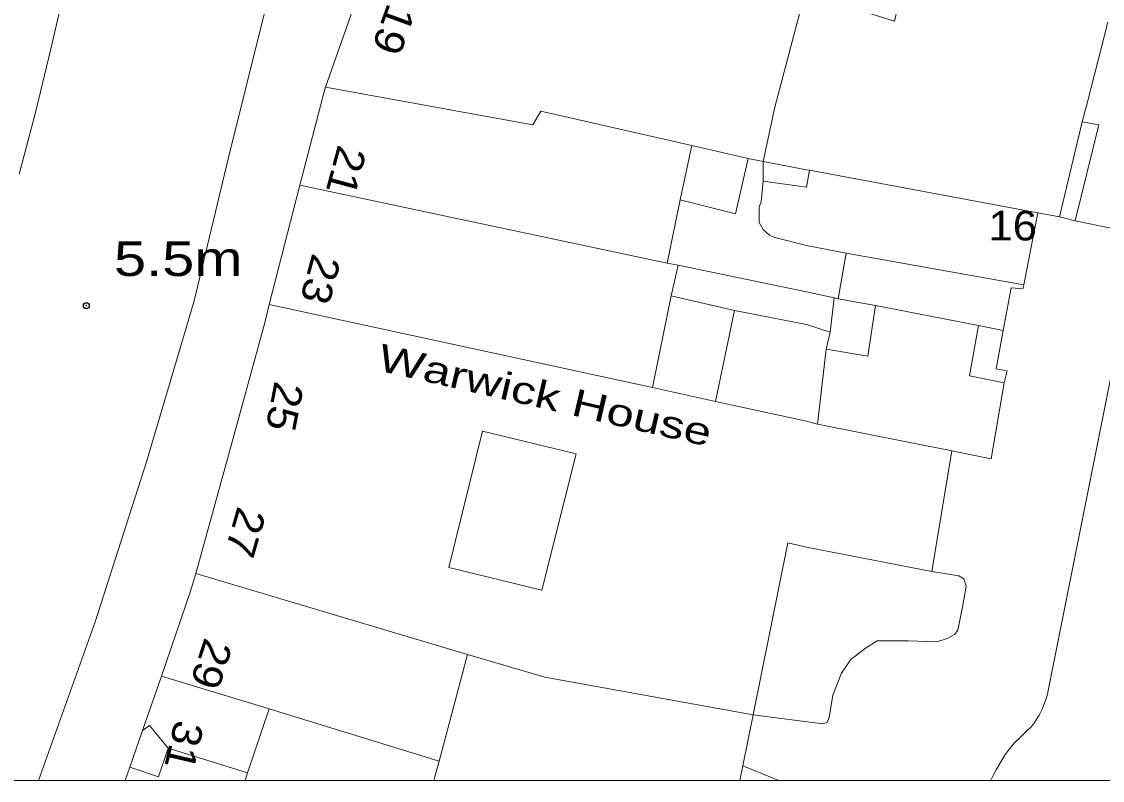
# Model space of a CAD drawing. Extents: x 528790 to 529292, y 179350 to 179856.
# Drawn here: x 528960.3 to 529015, y 179356 to 179394.4 of the extents above; entities that cross this region are included whole.
import ezdxf

# ---------------------------------------------------------------- set-up
doc = ezdxf.new("R2010")
doc.units = 0
doc.header["$LTSCALE"] = 0.6
doc.header["$PDMODE"] = 32
doc.header["$PDSIZE"] = 0.3
for name, color, linetype, lineweight in [('1', 7, 'Continuous', 13), ('2', 7, 'Continuous', 13), ('7', 7, 'Continuous', 13)]:
    doc.layers.add(name, color=color, linetype=linetype, lineweight=lineweight)
doc.layers.add('3', color=7, linetype='Continuous')
doc.layers.add('5', color=7, linetype='Continuous')

msp = doc.modelspace()

# ---------------------------------------------------------------- linework, layer by layer
at = {"layer": '1'}
for points in [[(528960.15, 179386.7), (528961, 179389.9), (528961.75, 179393.05), (528962.5, 179396.25), (528963.6, 179401.75), (528964.75, 179405.75), (528966, 179409.65), (528967.5, 179413.55), (528969, 179417.4), (528970.55, 179421.25), (528976.7, 179436), (528977.25, 179437.14), (528981.31, 179445.48), (528981.95, 179446.8), (528987.2, 179457.3)], [(528965.516, 179356.024), (528965.75, 179356.7), (528966.4, 179358.55), (528967.35, 179361.3), (528968.8, 179365.55), (528969.1, 179366.5), (528970.7, 179372.3), (528972.6, 179379.25), (528972.8, 179380.1), (528974.35, 179386.15), (528975.5, 179390.55), (528975.65, 179391.1), (528979, 179400.6), (528979.4, 179401.6), (528990, 179428.2), (529000, 179425.3), (529007.75, 179423), (529010.7, 179422.1), (529010.8, 179422.4), (529011.2, 179422.3), (529011.6, 179423.2), (529013.15, 179422.75), (529012.9, 179421.75), (529015.15, 179421.15)], [(529015.15, 179421.15), (529012.9, 179421.75), (529011.2, 179422.3), (529010.8, 179422.4), (529010.7, 179422.1), (529006.9, 179407.75), (529005, 179400.55), (529005.8, 179400.2), (529004.45, 179394.45), (529003.47, 179394.75), (529002.26, 179395.13), (529000, 179395.83), (528999.9, 179395.8), (528998.4, 179390.1), (528997.8, 179387.35), (529000, 179386.93), (529000.15, 179386.9), (529011.7, 179384.75), (529012.8, 179384.55), (529013.95, 179389.35), (529014.2, 179390.3), (529014.95, 179393.2), (529015.25, 179394.4)], [(528962.5, 179396.25), (528961.75, 179393.05), (528961, 179389.9), (528960.15, 179386.7)], [(528944.836, 179356.024), (528961.131, 179356.024), (528964, 179364.05), (528966.6, 179372.15), (528969, 179380.3), (528970.75, 179387.55), (528972.55, 179394.8)], [(528972.55, 179394.8), (528970.75, 179387.55), (528969, 179380.3), (528966.6, 179372.15), (528964, 179364.05), (528961.131, 179356.024), (528965.516, 179356.024)], [(529015.25, 179394.4), (529014.95, 179393.2), (529014.2, 179390.3), (529013.95, 179389.35), (529014.8, 179389.2), (529013.6, 179384.35), (529015.41, 179383.98)], [(529015.41, 179383.98), (529013.6, 179384.35), (529012.8, 179384.55), (529011.7, 179384.75), (529011, 179381.1), (529010.95, 179380.9), (529010.35, 179380.95), (529009.95, 179378.8), (529009.6, 179376.85), (529010.15, 179376.75), (529010, 179376.15), (529009.35, 179372.3), (529007.35, 179372.7), (529006.35, 179366.6), (529007.704, 179366.382), (529007.969, 179366.223), (529008.075, 179365.852), (529007.916, 179364.897), (529007.651, 179363.625), (529007.492, 179363.413), (529007.121, 179363.2), (529006.59, 179363.041), (529005.159, 179363.094), (529003.568, 179363.094), (529002.984, 179362.723), (529002.242, 179362.14), (529001.765, 179361.45), (529001.34, 179360.337), (529001.153, 179359.202), (529001.041, 179358.948), (529000.82, 179358.891), (528997.3, 179359.35), (528996.769, 179356.759), (528998.6, 179356.024), (529009.327, 179356.024), (529009.33, 179356.03), (529009.46, 179356.3), (529009.6, 179356.56), (529009.9, 179357.08), (529010.06, 179357.33), (529010.24, 179357.57), (529010.42, 179357.8), (529010.55, 179357.94), (529010.81, 179358.2), (529011.09, 179358.46), (529011.35, 179358.72), (529011.47, 179358.86), (529011.58, 179359.01), (529011.68, 179359.17), (529011.77, 179359.33), (529011.86, 179359.5), (529011.94, 179359.67), (529012.08, 179360.03), (529012.14, 179360.21), (529012.19, 179360.39), (529012.23, 179360.57), (529016.15, 179380.15)], [(529016.15, 179380.15), (529012.23, 179360.57), (529012.19, 179360.39), (529012.14, 179360.21), (529012.08, 179360.03), (529011.94, 179359.67), (529011.86, 179359.5), (529011.77, 179359.33), (529011.68, 179359.17), (529011.58, 179359.01), (529011.47, 179358.86), (529011.35, 179358.72), (529011.09, 179358.46), (529010.81, 179358.2), (529010.55, 179357.94), (529010.42, 179357.8), (529010.24, 179357.57), (529010.06, 179357.33), (529009.9, 179357.08), (529009.6, 179356.56), (529009.46, 179356.3), (529009.33, 179356.03), (529009.327, 179356.024), (529016.212, 179356.024)]]:
    msp.add_lwpolyline(points, dxfattribs=at)
for points in [[(528998.2, 179396.5), (528987.75, 179399.15), (528979.4, 179401.6), (528979, 179400.6), (528975.65, 179391.1), (528986.15, 179389.2), (528986.55, 179389.9), (528994.2, 179388.15), (528997.05, 179387.5), (528997.8, 179387.35), (528998.4, 179390.1), (528999.9, 179395.8), (529000, 179396.1)], [(528993.6, 179385.4), (528994.2, 179388.15), (528986.55, 179389.9), (528986.15, 179389.2), (528975.65, 179391.1), (528975.5, 179390.55), (528974.35, 179386.15), (528992.95, 179382.2)], [(529013.95, 179389.35), (529012.8, 179384.55), (529013.6, 179384.35), (529014.8, 179389.2)], [(528994.2, 179388.15), (528993.6, 179385.4), (528996.4, 179384.7), (528997.05, 179387.5)], [(529001.6, 179380.4), (529002, 179382.7), (529000, 179383.1), (528998.4, 179383.5), (528998.15, 179383.6), (528997.8, 179383.9), (528997.6, 179384.25), (528997.6, 179385.05), (528997.7, 179385.3), (528997.8, 179386.35), (528997.8, 179387.35), (528997.05, 179387.5), (528996.4, 179384.7), (528993.6, 179385.4), (528992.95, 179382.2), (528993.5, 179382.1), (529000, 179380.75), (529001.4, 179380.45)], [(529000.15, 179386.9), (529000, 179386.93), (528997.8, 179387.35), (528997.8, 179386.35), (529000, 179386.05)], [(529011.7, 179384.75), (529000.15, 179386.9), (529000, 179386.05), (528997.8, 179386.35), (528997.7, 179385.3), (528997.6, 179385.05), (528997.6, 179384.25), (528997.8, 179383.9), (528998.15, 179383.6), (528998.4, 179383.5), (529000, 179383.1), (529002, 179382.7), (529011, 179381.1)], [(528993.5, 179382.1), (528992.95, 179382.2), (528974.35, 179386.15), (528972.8, 179380.1), (528992.2, 179375.9), (528993.15, 179380.55)], [(529003.5, 179380.05), (529008.7, 179379.05), (529009.95, 179378.8), (529010.35, 179380.95), (529010.95, 179380.9), (529011, 179381.1), (529002, 179382.7), (529001.6, 179380.4)], [(529001.4, 179380.45), (529000, 179380.75), (528993.5, 179382.1), (528993.15, 179380.55), (528996.35, 179379.8), (529000, 179379.1), (529001.2, 179378.7)], [(528993.15, 179380.55), (528992.2, 179375.9), (528995.4, 179375.2), (528996.35, 179379.8)], [(529001.6, 179380.4), (529001.4, 179380.45), (529001.2, 179378.7), (529001, 179377.85), (529003.1, 179377.5), (529003.5, 179380.05)], [(528992.2, 179375.9), (528972.8, 179380.1), (528972.6, 179379.25), (528970.7, 179372.3), (528969.1, 179366.5), (528982.85, 179362.4), (528986.75, 179361.25), (528997.3, 179359.35), (528999.05, 179368.05), (529000, 179367.83), (529006.35, 179366.6), (529007.35, 179372.7), (529000.55, 179374.05), (529000, 179374.2), (528995.4, 179375.2)], [(529007.35, 179372.7), (529009.35, 179372.3), (529010, 179376.15), (529008.25, 179376.5), (529008.7, 179379.05), (529003.5, 179380.05), (529003.1, 179377.5), (529001, 179377.85), (529000.55, 179374.05)], [(529001, 179377.85), (529001.2, 179378.7), (529000, 179379.1), (528996.35, 179379.8), (528995.4, 179375.2), (529000, 179374.2), (529000.55, 179374.05)], [(529010, 179376.15), (529010.15, 179376.75), (529009.6, 179376.85), (529009.95, 179378.8), (529008.7, 179379.05), (529008.25, 179376.5)], [(528983.6, 179373.7), (528988.35, 179372.55), (528986.6, 179365.65), (528981.9, 179366.8)], [(528983.6, 179373.7), (528981.9, 179366.8), (528986.6, 179365.65), (528988.35, 179372.55)], [(528997.3, 179359.35), (529000.82, 179358.891), (529001.041, 179358.948), (529001.153, 179359.202), (529001.34, 179360.337), (529001.765, 179361.45), (529002.242, 179362.14), (529002.984, 179362.723), (529003.568, 179363.094), (529005.159, 179363.094), (529006.59, 179363.041), (529007.121, 179363.2), (529007.492, 179363.413), (529007.651, 179363.625), (529007.916, 179364.897), (529008.075, 179365.852), (529007.969, 179366.223), (529007.704, 179366.382), (529006.35, 179366.6), (529000, 179367.83), (528999.05, 179368.05)], [(528982.85, 179362.4), (528969.1, 179366.5), (528968.8, 179365.55), (528967.35, 179361.3), (528972.8, 179359.65), (528981.4, 179357)], [(528981.137, 179356.024), (528996.618, 179356.024), (528996.769, 179356.759), (528997.3, 179359.35), (528986.75, 179361.25), (528982.85, 179362.4), (528981.4, 179357)], [(528972.8, 179359.65), (528967.35, 179361.3), (528966.4, 179358.55), (528966.75, 179358.8), (528967.7, 179357.65), (528971.7, 179356.4)], [(528981.137, 179356.024), (528981.4, 179357), (528972.8, 179359.65), (528971.7, 179356.4), (528971.581, 179356.024)], [(528967.7, 179357.65), (528966.75, 179358.8), (528966.4, 179358.55), (528965.75, 179356.7), (528967.2, 179356.2)], [(528971.581, 179356.024), (528971.7, 179356.4), (528967.7, 179357.65), (528967.2, 179356.2), (528965.75, 179356.7), (528965.516, 179356.024)], [(528998.6, 179356.024), (528996.769, 179356.759), (528996.618, 179356.024)]]:
    msp.add_lwpolyline(points, close=True, dxfattribs=at)
at = {"layer": '2'}
for p, q in [((529013.95, 179389.35), (529012.8, 179384.55)), ((528994.2, 179388.15), (528993.6, 179385.4)), ((528994.2, 179388.15), (528997.05, 179387.5)), ((528997.05, 179387.5), (528997.8, 179387.35)), ((528997.8, 179387.35), (528997.8, 179386.35)), ((529011.7, 179384.75), (529000.15, 179386.9)), ((528974.35, 179386.15), (528972.8, 179380.1)), ((528974.35, 179386.15), (528992.95, 179382.2)), ((528993.6, 179385.4), (528992.95, 179382.2)), ((529011.7, 179384.75), (529011, 179381.1)), ((529012.8, 179384.55), (529011.7, 179384.75)), ((529012.8, 179384.55), (529013.6, 179384.35)), ((529002, 179382.7), (529001.6, 179380.4)), ((529011, 179381.1), (529002, 179382.7)), ((528992.95, 179382.2), (528993.5, 179382.1)), ((528993.5, 179382.1), (528993.15, 179380.55)), ((528993.15, 179380.55), (528992.2, 179375.9)), ((528993.15, 179380.55), (528996.35, 179379.8)), ((529001.2, 179378.7), (529001.4, 179380.45)), ((529001.4, 179380.45), (529001.6, 179380.4)), ((528972.8, 179380.1), (528992.2, 179375.9)), ((529001.6, 179380.4), (529003.5, 179380.05)), ((529003.5, 179380.05), (529008.7, 179379.05)), ((528996.35, 179379.8), (528995.4, 179375.2)), ((529008.7, 179379.05), (529009.95, 179378.8)), ((529001, 179377.85), (529001.2, 179378.7)), ((529001, 179377.85), (529000.55, 179374.05)), ((528992.2, 179375.9), (528995.4, 179375.2)), ((529007.35, 179372.7), (529000.55, 179374.05)), ((529006.35, 179366.6), (529007.35, 179372.7)), ((528969.1, 179366.5), (528982.85, 179362.4)), ((528982.85, 179362.4), (528981.4, 179357)), ((528967.35, 179361.3), (528966.4, 179358.55)), ((528967.35, 179361.3), (528972.8, 179359.65)), ((528972.8, 179359.65), (528971.7, 179356.4)), ((528972.8, 179359.65), (528981.4, 179357)), ((528996.769, 179356.759), (528997.3, 179359.35)), ((528966.4, 179358.55), (528965.75, 179356.7)), ((528967.7, 179357.65), (528971.7, 179356.4)), ((528981.4, 179357), (528981.137, 179356.024)), ((528965.75, 179356.7), (528965.516, 179356.024)), ((528971.7, 179356.4), (528971.581, 179356.024)), ((528996.618, 179356.024), (528996.769, 179356.759)), ((528998.6, 179356.024), (528996.769, 179356.759))]:
    msp.add_line(p, q, dxfattribs=at)
for points in [[(528977.25, 179437.14), (528976.7, 179436), (528970.55, 179421.25), (528969, 179417.4), (528967.5, 179413.55), (528966, 179409.65), (528964.75, 179405.75), (528963.6, 179401.75), (528962.5, 179396.25), (528961.75, 179393.05), (528961, 179389.9), (528960.15, 179386.7)], [(528961.131, 179356.024), (528964, 179364.05), (528966.6, 179372.15), (528969, 179380.3), (528970.75, 179387.55), (528972.55, 179394.8), (528973.3, 179397.5), (528974.2, 179400.15), (528977.5, 179407.65), (528980.8, 179415.4), (528985.5, 179426.1), (528985.8, 179427.05), (528986.55, 179428.8), (528986.95, 179429.75), (528987.4, 179430.6), (528987.6, 179430.8), (528987.8, 179431.15), (528988, 179431.4), (528988.2, 179431.6)], [(528979.4, 179401.6), (528979, 179400.6), (528975.65, 179391.1)], [(528997.8, 179387.35), (528998.4, 179390.1), (528999.9, 179395.8)], [(529015.25, 179394.4), (529014.95, 179393.2), (529014.2, 179390.3), (529013.95, 179389.35)], [(528975.65, 179391.1), (528975.5, 179390.55), (528974.35, 179386.15)], [(528975.65, 179391.1), (528986.15, 179389.2), (528986.55, 179389.9), (528994.2, 179388.15)], [(529013.6, 179384.35), (529014.8, 179389.2), (529013.95, 179389.35)], [(528993.6, 179385.4), (528996.4, 179384.7), (528997.05, 179387.5)], [(528997.8, 179387.35), (529000, 179386.93), (529000.15, 179386.9)], [(528997.8, 179386.35), (529000, 179386.05), (529000.15, 179386.9)], [(528997.8, 179386.35), (528997.7, 179385.3), (528997.6, 179385.05), (528997.6, 179384.25), (528997.8, 179383.9), (528998.15, 179383.6), (528998.4, 179383.5), (529000, 179383.1), (529002, 179382.7)], [(529016.8, 179383.7), (529015.41, 179383.98), (529013.6, 179384.35)], [(528993.5, 179382.1), (529000, 179380.75), (529001.4, 179380.45)], [(529011, 179381.1), (529010.95, 179380.9), (529010.35, 179380.95), (529009.95, 179378.8)], [(528972.8, 179380.1), (528972.6, 179379.25), (528970.7, 179372.3), (528969.1, 179366.5)], [(529003.5, 179380.05), (529003.1, 179377.5), (529001, 179377.85)], [(529016.15, 179380.15), (529012.23, 179360.57), (529012.19, 179360.39), (529012.14, 179360.21), (529012.08, 179360.03), (529011.94, 179359.67), (529011.86, 179359.5), (529011.77, 179359.33), (529011.68, 179359.17), (529011.58, 179359.01), (529011.47, 179358.86), (529011.35, 179358.72), (529011.09, 179358.46), (529010.81, 179358.2), (529010.55, 179357.94), (529010.42, 179357.8), (529010.24, 179357.57), (529010.06, 179357.33), (529009.9, 179357.08), (529009.6, 179356.56), (529009.46, 179356.3), (529009.33, 179356.03), (529009.327, 179356.024)], [(528996.35, 179379.8), (529000, 179379.1), (529001.2, 179378.7)], [(529008.7, 179379.05), (529008.25, 179376.5), (529010, 179376.15)], [(529009.95, 179378.8), (529009.6, 179376.85), (529010.15, 179376.75), (529010, 179376.15)], [(529010, 179376.15), (529009.35, 179372.3), (529007.35, 179372.7)], [(528995.4, 179375.2), (529000, 179374.2), (529000.55, 179374.05)], [(528997.3, 179359.35), (528999.05, 179368.05), (529000, 179367.83), (529006.35, 179366.6)], [(528969.1, 179366.5), (528968.8, 179365.55), (528967.35, 179361.3)], [(529006.35, 179366.6), (529007.704, 179366.382), (529007.969, 179366.223), (529008.075, 179365.852), (529007.916, 179364.897), (529007.651, 179363.625), (529007.492, 179363.413), (529007.121, 179363.2), (529006.59, 179363.041), (529005.159, 179363.094), (529003.568, 179363.094), (529002.984, 179362.723), (529002.242, 179362.14), (529001.765, 179361.45), (529001.34, 179360.337), (529001.153, 179359.202), (529001.041, 179358.948), (529000.82, 179358.891), (528997.3, 179359.35)], [(528982.85, 179362.4), (528986.75, 179361.25), (528997.3, 179359.35)], [(528966.4, 179358.55), (528966.75, 179358.8), (528967.7, 179357.65)], [(528967.7, 179357.65), (528967.2, 179356.2), (528965.75, 179356.7)]]:
    msp.add_lwpolyline(points, dxfattribs=at)
msp.add_lwpolyline([(528983.6, 179373.7), (528988.35, 179372.55), (528986.6, 179365.65), (528981.9, 179366.8)], close=True, dxfattribs=at)
at = {"layer": '3'}
msp.add_point((528963.55, 179380.05), dxfattribs=at)
at = {"layer": '7'}
msp.add_lwpolyline([(528790.22, 179356.024), (529290.22, 179356.024), (529290.22, 179856.024), (528790.22, 179856.024)], close=True, dxfattribs=at)

# ---------------------------------------------------------------- texts
at = {"layer": '5'}
for s, height, rotation, width, p in [('19', 1.5, 250, 1.1, (528978.82, 179395.42)), ('21', 1.5, 255, 1.1, (528976.3, 179388.25)), ('23', 1.5, 255, 1.1, (528975, 179382.75)), ('Warwick House', 1.375, 347, 1.35, (528978.22, 179376.79)), ('25', 1.5, 259, 1.1, (528973.09, 179376.28)), ('27', 1.5, 254, 1.1, (528971.22, 179369.95)), ('29', 1.5, 252, 1.1, (528969.55, 179363.3)), ('31', 1.5, 257, 1.1, (528968.05, 179359.15))]:
    msp.add_text(s, height=height, rotation=rotation, dxfattribs=dict(at, width=width)).set_placement(p)
for s, height, width, p in [('16', 1.5, 1.1, (529009.21, 179383.35)), ('5.5m', 1.75, 1.25, (528964.95, 179381.55))]:
    msp.add_text(s, height=height, dxfattribs=dict(at, width=width)).set_placement(p)

doc.saveas('drawing.dxf')
